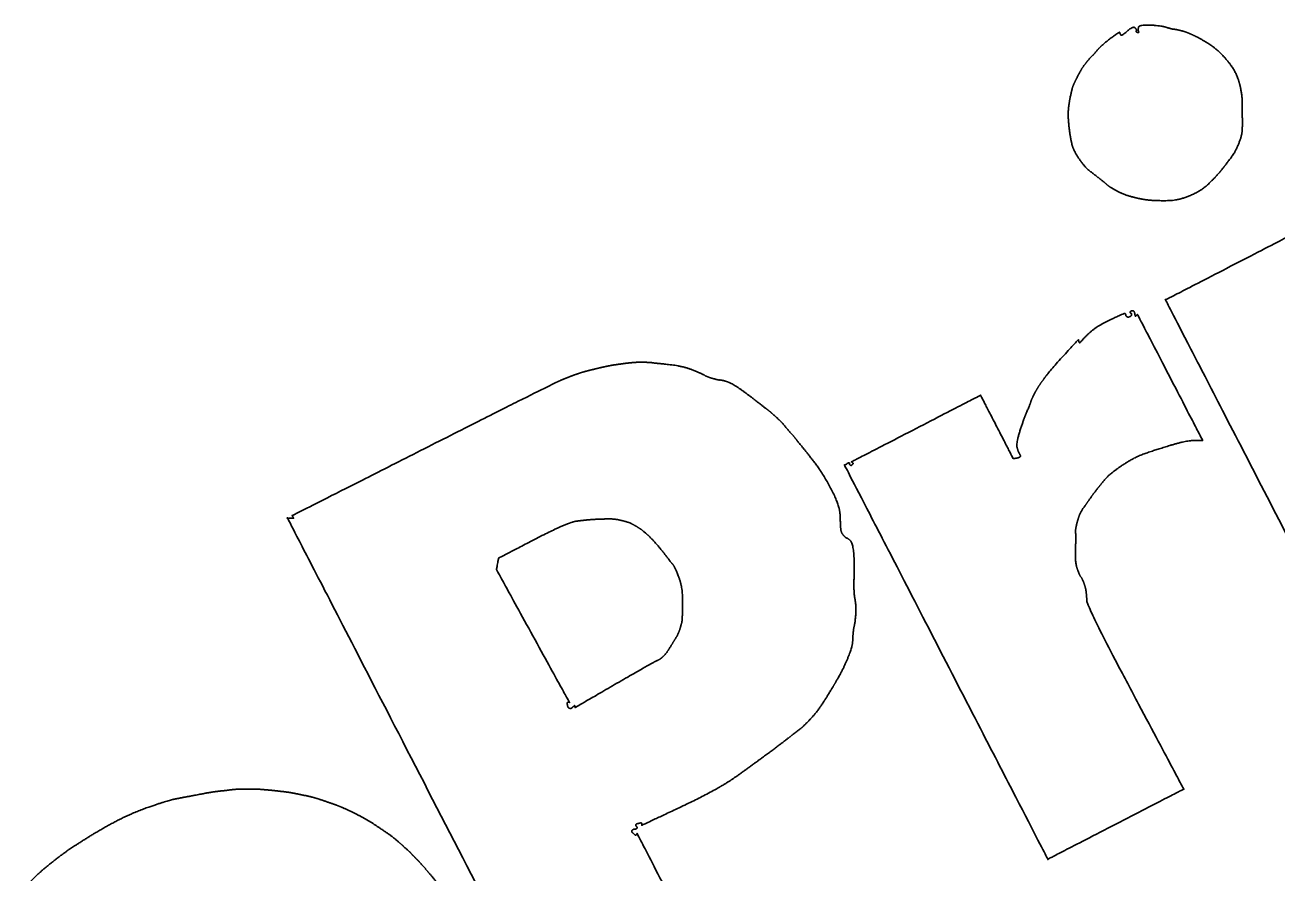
# Model space of a CAD drawing. Extents: x 2001876 to 2025694, y 804561 to 868938.
# Drawn here: x 2014521.22 to 2014555.47, y 826005.98 to 826029.18 of the extents above; entities that cross this region are included whole.
import ezdxf

# ---------------------------------------------------------------- set-up
doc = ezdxf.new("R2010")
doc.units = 0
doc.layers.add('Default', color=7, linetype='Continuous')

msp = doc.modelspace()

# ---------------------------------------------------------------- linework, layer by layer
at = {"layer": 'Default'}
for points in [[(2014550.553, 826028.49), (2014550.659, 826028.622), (2014551.15, 826028.988), (2014551.155, 826028.98)], [(2014551.155, 826028.98), (2014551.161, 826028.978), (2014551.163, 826028.974), (2014551.165, 826028.97)], [(2014551.165, 826028.97), (2014551.169, 826028.962), (2014551.178, 826028.935), (2014551.198, 826028.905)], [(2014551.198, 826028.905), (2014551.219, 826028.875), (2014551.535, 826029.155), (2014551.582, 826029.103)], [(2014551.582, 826029.103), (2014551.634, 826029.053), (2014551.604, 826028.991), (2014551.649, 826028.974)], [(2014551.649, 826028.974), (2014551.698, 826028.958), (2014551.662, 826029.047), (2014551.682, 826029.119)], [(2014551.682, 826029.119), (2014551.697, 826029.188), (2014552.287, 826029.165), (2014552.452, 826029.112)], [(2014552.452, 826029.112), (2014552.618, 826029.059), (2014552.677, 826029.064), (2014552.793, 826029.037)], [(2014552.793, 826029.037), (2014552.909, 826029.01), (2014553.054, 826028.957), (2014553.142, 826028.915)], [(2014553.142, 826028.915), (2014553.228, 826028.878), (2014553.23, 826028.874), (2014553.318, 826028.832)], [(2014553.318, 826028.832), (2014553.404, 826028.784), (2014553.792, 826028.549), (2014554.006, 826028.322)], [(2014550.005, 826027.757), (2014550.09, 826027.929), (2014550.222, 826028.12), (2014550.32, 826028.237)], [(2014550.32, 826028.237), (2014550.42, 826028.35), (2014550.443, 826028.357), (2014550.553, 826028.49)], [(2014554.006, 826028.322), (2014554.216, 826028.093), (2014554.424, 826027.699), (2014554.477, 826027.429)], [(2014549.814, 826027.214), (2014549.864, 826027.455), (2014549.919, 826027.585), (2014550.005, 826027.757)], [(2014549.789, 826026.311), (2014549.751, 826026.603), (2014549.764, 826026.973), (2014549.814, 826027.214)], [(2014554.477, 826027.429), (2014554.525, 826027.157), (2014554.51, 826026.909), (2014554.513, 826026.773)], [(2014554.521, 826026.5), (2014554.521, 826026.362), (2014554.503, 826026.148), (2014554.422, 826025.938)], [(2014554.513, 826026.773), (2014554.517, 826026.637), (2014554.523, 826026.635), (2014554.521, 826026.5)], [(2014550.074, 826025.491), (2014549.921, 826025.708), (2014549.827, 826026.018), (2014549.789, 826026.311)], [(2014554.422, 826025.938), (2014554.342, 826025.727), (2014554.084, 826025.385), (2014554.001, 826025.276)], [(2014550.615, 826024.977), (2014550.451, 826025.107), (2014550.229, 826025.269), (2014550.074, 826025.491)], [(2014554.001, 826025.276), (2014553.913, 826025.169), (2014553.915, 826025.165), (2014553.823, 826025.066)], [(2014551.034, 826024.671), (2014550.86, 826024.77), (2014550.78, 826024.847), (2014550.615, 826024.977)], [(2014553.823, 826025.066), (2014553.733, 826024.963), (2014553.389, 826024.638), (2014553.074, 826024.505)], [(2014551.694, 826024.433), (2014551.551, 826024.462), (2014551.21, 826024.567), (2014551.034, 826024.671)], [(2014551.983, 826024.388), (2014551.836, 826024.405), (2014551.836, 826024.405), (2014551.694, 826024.433)], [(2014553.074, 826024.505), (2014552.762, 826024.375), (2014552.13, 826024.372), (2014551.983, 826024.388)], [(2014552.418, 826021.66), (2014552.418, 826021.66), (2014556.2, 826023.611), (2014556.2, 826023.611)], [(2014557.975, 826010.887), (2014557.975, 826010.887), (2014552.418, 826021.66), (2014552.418, 826021.66)], [(2014551.454, 826021.327), (2014551.458, 826021.349), (2014551.484, 826021.358), (2014551.519, 826021.36)], [(2014551.519, 826021.36), (2014551.556, 826021.359), (2014551.581, 826021.28), (2014551.586, 826021.231)], [(2014550.094, 826020.502), (2014550.396, 826020.878), (2014551.3, 826021.299), (2014551.31, 826021.289)], [(2014551.31, 826021.289), (2014551.323, 826021.274), (2014551.323, 826021.274), (2014551.329, 826021.262)], [(2014551.329, 826021.262), (2014551.337, 826021.246), (2014551.332, 826021.218), (2014551.362, 826021.198)], [(2014551.362, 826021.198), (2014551.393, 826021.178), (2014551.496, 826021.226), (2014551.488, 826021.262)], [(2014551.488, 826021.262), (2014551.485, 826021.297), (2014551.453, 826021.3), (2014551.454, 826021.327)], [(2014551.586, 826021.231), (2014551.594, 826021.194), (2014551.65, 826021.264), (2014551.65, 826021.264)], [(2014551.65, 826021.264), (2014551.65, 826021.264), (2014553.434, 826017.815), (2014553.434, 826017.815)], [(2014549.11, 826019.524), (2014549.208, 826019.672), (2014550.036, 826020.575), (2014550.036, 826020.575)], [(2014550.036, 826020.575), (2014550.036, 826020.575), (2014550.062, 826020.465), (2014550.094, 826020.502)], [(2014535.906, 826019.472), (2014536.1, 826019.552), (2014536.349, 826019.644), (2014536.495, 826019.689)], [(2014536.495, 826019.689), (2014536.643, 826019.729), (2014536.643, 826019.729), (2014536.789, 826019.764)], [(2014536.789, 826019.764), (2014536.939, 826019.8), (2014537.302, 826019.88), (2014537.552, 826019.911)], [(2014537.552, 826019.911), (2014537.8, 826019.947), (2014538.147, 826019.958), (2014538.269, 826019.949)], [(2014538.269, 826019.949), (2014538.385, 826019.942), (2014538.388, 826019.938), (2014538.502, 826019.925)], [(2014538.502, 826019.925), (2014538.62, 826019.915), (2014539.212, 826019.847), (2014539.468, 826019.748)], [(2014539.468, 826019.748), (2014539.717, 826019.652), (2014539.908, 826019.54), (2014540.061, 826019.502)], [(2014528.53, 826015.759), (2014528.53, 826015.759), (2014535.71, 826019.396), (2014535.906, 826019.472)], [(2014540.061, 826019.502), (2014540.216, 826019.459), (2014540.222, 826019.477), (2014540.375, 826019.439)], [(2014540.375, 826019.439), (2014540.53, 826019.396), (2014540.997, 826019.074), (2014541.215, 826018.9)], [(2014548.821, 826019.073), (2014548.9, 826019.227), (2014549.006, 826019.378), (2014549.11, 826019.524)], [(2014543.831, 826017.231), (2014543.831, 826017.231), (2014547.359, 826019.051), (2014547.359, 826019.051)], [(2014547.359, 826019.051), (2014547.359, 826019.051), (2014548.253, 826017.317), (2014548.253, 826017.317)], [(2014548.623, 826018.593), (2014548.726, 826018.83), (2014548.743, 826018.916), (2014548.821, 826019.073)], [(2014541.215, 826018.9), (2014541.433, 826018.726), (2014541.595, 826018.61), (2014541.739, 826018.48)], [(2014541.739, 826018.48), (2014541.885, 826018.345), (2014541.93, 826018.297), (2014542.087, 826018.112)], [(2014548.359, 826017.617), (2014548.327, 826017.719), (2014548.523, 826018.362), (2014548.623, 826018.593)], [(2014542.087, 826018.112), (2014542.248, 826017.929), (2014542.407, 826017.729), (2014542.692, 826017.375)], [(2014548.443, 826017.415), (2014548.41, 826017.48), (2014548.387, 826017.514), (2014548.359, 826017.617)], [(2014552.614, 826017.699), (2014552.132, 826017.553), (2014551.547, 826017.348), (2014551.214, 826017.12)], [(2014553.434, 826017.815), (2014553.434, 826017.815), (2014553.009, 826017.816), (2014552.614, 826017.699)], [(2014542.692, 826017.375), (2014542.984, 826017.019), (2014543.508, 826016.051), (2014543.516, 826015.769)], [(2014543.864, 826017.166), (2014543.887, 826017.183), (2014543.831, 826017.231), (2014543.831, 826017.231)], [(2014548.253, 826017.317), (2014548.253, 826017.317), (2014548.474, 826017.354), (2014548.443, 826017.415)], [(2014549.198, 826006.36), (2014549.198, 826006.36), (2014543.641, 826017.133), (2014543.641, 826017.133)], [(2014543.641, 826017.133), (2014543.641, 826017.133), (2014543.764, 826017.222), (2014543.77, 826017.2)], [(2014543.77, 826017.2), (2014543.777, 826017.177), (2014543.779, 826017.143), (2014543.804, 826017.135)], [(2014543.804, 826017.135), (2014543.824, 826017.125), (2014543.846, 826017.152), (2014543.864, 826017.166)], [(2014551.214, 826017.12), (2014550.886, 826016.895), (2014550.689, 826016.66), (2014550.567, 826016.51)], [(2014550.567, 826016.51), (2014550.443, 826016.354), (2014550.435, 826016.34), (2014550.331, 826016.194)], [(2014550.331, 826016.194), (2014550.227, 826016.048), (2014550.062, 826015.804), (2014550.007, 826015.602)], [(2014536.574, 825999.848), (2014536.574, 825999.848), (2014528.405, 826015.684), (2014528.405, 826015.684)], [(2014528.405, 826015.684), (2014528.405, 826015.684), (2014528.568, 826015.686), (2014528.568, 826015.686)], [(2014528.568, 826015.686), (2014528.568, 826015.686), (2014528.53, 826015.759), (2014528.53, 826015.759)], [(2014534.172, 826014.592), (2014534.172, 826014.592), (2014536.083, 826015.588), (2014536.313, 826015.609)], [(2014536.313, 826015.609), (2014536.544, 826015.636), (2014536.794, 826015.658), (2014537.006, 826015.664)], [(2014537.006, 826015.664), (2014537.217, 826015.671), (2014537.418, 826015.657), (2014537.574, 826015.615)], [(2014537.574, 826015.615), (2014537.731, 826015.578), (2014537.841, 826015.522), (2014537.944, 826015.463)], [(2014543.516, 826015.769), (2014543.528, 826015.488), (2014543.54, 826015.295), (2014543.612, 826015.215)], [(2014550.007, 826015.602), (2014549.953, 826015.4), (2014549.963, 826015.252), (2014549.962, 826015.026)], [(2014537.944, 826015.463), (2014538.048, 826015.399), (2014538.085, 826015.377), (2014538.204, 826015.275)], [(2014538.204, 826015.275), (2014538.326, 826015.169), (2014538.596, 826014.863), (2014538.747, 826014.67)], [(2014543.612, 826015.215), (2014543.689, 826015.136), (2014543.705, 826015.155), (2014543.789, 826015.081)], [(2014543.789, 826015.081), (2014543.871, 826015.011), (2014543.916, 826014.369), (2014543.898, 826014.027)], [(2014549.962, 826015.026), (2014549.954, 826014.803), (2014549.957, 826014.42), (2014550.022, 826014.254)], [(2014534.117, 826014.282), (2014534.117, 826014.282), (2014534.172, 826014.592), (2014534.172, 826014.592)], [(2014538.747, 826014.67), (2014538.894, 826014.474), (2014538.986, 826014.374), (2014539.089, 826014.115)], [(2014536.113, 826010.651), (2014536.113, 826010.651), (2014534.117, 826014.282), (2014534.117, 826014.282)], [(2014550.022, 826014.254), (2014550.087, 826014.088), (2014550.12, 826014.075), (2014550.177, 826013.935)], [(2014539.089, 826014.115), (2014539.194, 826013.852), (2014539.215, 826013.295), (2014539.206, 826013.095)], [(2014543.898, 826014.027), (2014543.884, 826013.687), (2014543.962, 826013.277), (2014543.945, 826013.033)], [(2014550.177, 826013.935), (2014550.231, 826013.799), (2014550.258, 826013.588), (2014550.269, 826013.409)], [(2014550.269, 826013.409), (2014550.285, 826013.229), (2014552.916, 826008.277), (2014552.916, 826008.277)], [(2014539.206, 826013.095), (2014539.192, 826012.894), (2014539.193, 826012.853), (2014539.148, 826012.702)], [(2014543.945, 826013.033), (2014543.921, 826012.791), (2014543.886, 826012.68), (2014543.876, 826012.552)], [(2014539.148, 826012.702), (2014539.105, 826012.547), (2014538.989, 826012.354), (2014538.9, 826012.211)], [(2014543.876, 826012.552), (2014543.861, 826012.422), (2014543.869, 826012.406), (2014543.855, 826012.265)], [(2014538.9, 826012.211), (2014538.812, 826012.063), (2014538.668, 826011.887), (2014538.599, 826011.841)], [(2014543.855, 826012.265), (2014543.836, 826012.122), (2014543.615, 826011.589), (2014543.492, 826011.372)], [(2014538.454, 826011.766), (2014538.403, 826011.745), (2014536.267, 826010.51), (2014536.267, 826010.51)], [(2014538.599, 826011.841), (2014538.531, 826011.795), (2014538.502, 826011.791), (2014538.454, 826011.766)], [(2014543.492, 826011.372), (2014543.369, 826011.155), (2014543.343, 826011.116), (2014543.217, 826010.903)], [(2014543.217, 826010.903), (2014543.09, 826010.694), (2014542.838, 826010.328), (2014542.659, 826010.149)], [(2014536.048, 826010.617), (2014536.04, 826010.654), (2014536.113, 826010.651), (2014536.113, 826010.651)], [(2014536.115, 826010.488), (2014536.07, 826010.506), (2014536.061, 826010.573), (2014536.048, 826010.617)], [(2014536.244, 826010.555), (2014536.204, 826010.524), (2014536.162, 826010.476), (2014536.115, 826010.488)], [(2014536.267, 826010.51), (2014536.267, 826010.51), (2014536.264, 826010.575), (2014536.244, 826010.555)], [(2014542.659, 826010.149), (2014542.487, 826009.968), (2014542.454, 826009.952), (2014542.233, 826009.776)], [(2014542.233, 826009.776), (2014542.007, 826009.598), (2014541.228, 826009.017), (2014540.716, 826008.65)], [(2014540.716, 826008.65), (2014540.206, 826008.28), (2014538.093, 826007.287), (2014538.093, 826007.287)], [(2014524.61, 826007.787), (2014525.131, 826007.968), (2014525.516, 826008.044), (2014525.867, 826008.108)], [(2014525.867, 826008.108), (2014526.22, 826008.177), (2014526.462, 826008.215), (2014526.709, 826008.24)], [(2014526.709, 826008.24), (2014526.959, 826008.272), (2014527.15, 826008.278), (2014527.36, 826008.279)], [(2014527.36, 826008.279), (2014527.565, 826008.278), (2014527.714, 826008.267), (2014527.95, 826008.246)], [(2014527.95, 826008.246), (2014528.188, 826008.22), (2014528.516, 826008.18), (2014528.775, 826008.124)], [(2014528.775, 826008.124), (2014529.032, 826008.072), (2014529.266, 826008.004), (2014529.497, 826007.924)], [(2014552.916, 826008.277), (2014552.916, 826008.277), (2014549.198, 826006.36), (2014549.198, 826006.36)], [(2014522.814, 826006.876), (2014523.191, 826007.116), (2014524.086, 826007.603), (2014524.61, 826007.787)], [(2014529.497, 826007.924), (2014529.728, 826007.843), (2014529.92, 826007.768), (2014530.164, 826007.653)], [(2014530.164, 826007.653), (2014530.409, 826007.534), (2014530.71, 826007.357), (2014530.946, 826007.198)], [(2014538.06, 826007.352), (2014538.009, 826007.341), (2014537.918, 826007.32), (2014537.931, 826007.285)], [(2014538.093, 826007.287), (2014538.093, 826007.287), (2014538.092, 826007.359), (2014538.06, 826007.352)], [(2014530.946, 826007.198), (2014531.186, 826007.04), (2014531.441, 826006.834), (2014531.587, 826006.699)], [(2014537.835, 826007.154), (2014537.8, 826007.121), (2014537.866, 826007.063), (2014537.899, 826007.029)], [(2014537.964, 826007.221), (2014537.962, 826007.184), (2014537.869, 826007.187), (2014537.835, 826007.154)], [(2014537.899, 826007.029), (2014537.924, 826007.001), (2014537.964, 826007.062), (2014537.964, 826007.062)], [(2014537.931, 826007.285), (2014537.939, 826007.249), (2014537.959, 826007.259), (2014537.964, 826007.221)], [(2014537.964, 826007.062), (2014537.964, 826007.062), (2014540.611, 826001.93), (2014540.611, 826001.93)], [(2014522.078, 826006.368), (2014522.35, 826006.575), (2014522.437, 826006.635), (2014522.814, 826006.876)], [(2014531.587, 826006.699), (2014531.737, 826006.567), (2014531.774, 826006.525), (2014531.873, 826006.422)], [(2014521.221, 826005.589), (2014521.474, 826005.862), (2014521.808, 826006.157), (2014522.078, 826006.368)], [(2014531.873, 826006.422), (2014531.97, 826006.324), (2014532.026, 826006.265), (2014532.172, 826006.101)], [(2014532.172, 826006.101), (2014532.314, 826005.934), (2014532.558, 826005.64), (2014532.755, 826005.347)]]:
    msp.add_open_spline(points, degree=2, dxfattribs=at)

doc.saveas('drawing.dxf')
